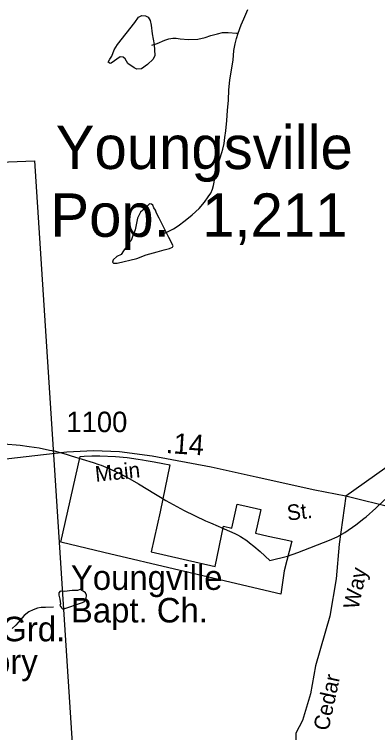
# Model space of a CAD drawing. Extents: x 2126262 to 2293712, y 749403 to 919119.
# Drawn here: x 2156490 to 2158706, y 826808 to 831196 of the extents above; entities that cross this region are included whole.
import ezdxf

# ---------------------------------------------------------------- set-up
doc = ezdxf.new("R2010")
doc.units = 0
for name, color, linetype in [('Exist Boundary Political City Limit New', 7, 'Continuous'), ('Exist Civil Demographics City Label', 7, 'Continuous'), ('Exist Cultural Armory Label', 7, 'Continuous'), ('Exist Cultural Church Label', 7, 'Continuous'), ('Exist Hydrographic Misc Water Feature', 7, 'Continuous'), ('Exist Hydrographic Pond Under 1500 Sq Ft', 7, 'Continuous'), ('Exist Road Non-System Type 51', 7, 'Continuous'), ('Exist Road Non-System Type 51 Label', 7, 'Continuous'), ('Exist Road Secondary Mileage Hundredths English Label', 7, 'Continuous'), ('Exist Road Secondary Type 51 Attributed', 7, 'Continuous'), ('Exist Road Secondary Type 51 Label', 7, 'Continuous'), ('Exist Road Secondary Type 51 Number Label', 7, 'Continuous'), ('Map Preparation Boundary City Limit Buffer Line', 7, 'Continuous')]:
    doc.layers.add(name, color=color, linetype=linetype)

msp = doc.modelspace()

# ---------------------------------------------------------------- linework, layer by layer
at = {"layer": 'Exist Boundary Political City Limit New'}
for points in [[(2153914.5, 832061.1), (2154336.2, 830213.6), (2156611.8, 830301.9), (2156864.5, 826396)], [(2157325, 827912.4), (2157715, 827823.5), (2157765.5, 828068.4), (2157815.5, 828057.8), (2157849, 828204.1), (2157895.5, 828193.4), (2157993, 828171.2), (2157959.8, 828026.1), (2158037.8, 828009.2), (2158086, 827998.8), (2158135.2, 827988.1), (2158181.5, 827978.1), (2158135.8, 827795.8), (2158115.5, 827653.6), (2157500, 827797.6), (2157035.2, 827908.9), (2156772.5, 827970.8), (2156890.5, 828495.5), (2156915, 828496.8), (2156962.8, 828498.1), (2157010.8, 828498.1), (2157106, 828494.2), (2157177.2, 828487.9), (2157245.2, 828479.2), (2157272, 828475.1), (2157294.5, 828471.2), (2157342.5, 828462), (2157394.2, 828451.9), (2157437.2, 828443.6), (2157378.5, 828156.7), (2157325, 827912.4)]]:
    msp.add_lwpolyline(points, dxfattribs=at)
at = {"layer": 'Exist Hydrographic Misc Water Feature'}
for points in [[(2157854.3, 831081.3), (2157874, 831131.4), (2157889.8, 831169.4), (2157913.6, 831225.6)], [(2157328.8, 831008.3), (2157360.8, 831018.5), (2157406.9, 831038.8), (2157432.5, 831046.9), (2157456.5, 831051), (2157476.6, 831051.1), (2157500.6, 831047.3), (2157552.5, 831041.6), (2157608.5, 831043.9), (2157652.5, 831054.2), (2157688.6, 831066.4), (2157728.2, 831076.6), (2157758.4, 831084.8), (2157794.2, 831085), (2157844.3, 831081.2), (2157854.3, 831081.3)], [(2157395.2, 829857), (2157411.4, 829861.1), (2157427.4, 829869.2), (2157459.4, 829885.4), (2157489.1, 829903.5), (2157530.7, 829935.7), (2157574.8, 829972), (2157616.5, 830010.2), (2157650.3, 830048.4), (2157672, 830080.5), (2157688, 830104.6), (2157697.9, 830128.7), (2157703.6, 830150.7), (2157707.5, 830170.7), (2157713.2, 830200.7), (2157721, 830238.8), (2157732.7, 830280.9), (2157754.5, 830352.9), (2157760.4, 830373), (2157768.4, 830407), (2157774.1, 830443), (2157779.9, 830485), (2157785.2, 830547), (2157789.1, 830609), (2157794.9, 830671.1), (2157798.3, 830735.1), (2157804.1, 830793.1), (2157813.5, 830857.1), (2157823.4, 830915.1), (2157829.1, 830975.2), (2157836.9, 831015.2), (2157844.5, 831049.3), (2157854.3, 831081.3)], [(2156425.9, 828572.7), (2156525.4, 828563.4), (2156579.7, 828555.7)], [(2156425.9, 828572.7), (2156525.4, 828563.4), (2156579.7, 828555.7)], [(2156579.7, 828555.7), (2156640.4, 828547), (2156703.4, 828534.4)], [(2156579.7, 828555.7), (2156640.4, 828547), (2156703.4, 828534.4)], [(2156703.4, 828534.4), (2156731.3, 828528.8), (2156805.1, 828508.2), (2156835.6, 828499.1)], [(2156703.4, 828534.4), (2156731.3, 828528.8), (2156805.1, 828508.2), (2156835.6, 828499.1)], [(2156835.6, 828499.1), (2156969.3, 828458.9), (2157005.6, 828446.3)], [(2156835.6, 828499.1), (2156969.3, 828458.9), (2157005.6, 828446.3)], [(2157005.6, 828446.3), (2157018.5, 828441.9), (2157076.4, 828417.5), (2157114.5, 828399.3)], [(2157005.6, 828446.3), (2157018.5, 828441.9), (2157076.4, 828417.5), (2157114.5, 828399.3)], [(2157114.5, 828399.3), (2157136.2, 828388.8), (2157193.2, 828358.8), (2157246.3, 828327.9)], [(2157114.5, 828399.3), (2157136.2, 828388.8), (2157193.2, 828358.8), (2157246.3, 828327.9)], [(2157246.3, 828327.9), (2157350.5, 828263.9), (2157390.3, 828240.3)], [(2157246.3, 828327.9), (2157350.5, 828263.9), (2157390.3, 828240.3)], [(2157390.3, 828240.3), (2157413.3, 828226.9), (2157526.2, 828165.9), (2157655.2, 828102.6), (2157685.8, 828089)], [(2157390.3, 828240.3), (2157413.3, 828226.9), (2157526.2, 828165.9), (2157655.2, 828102.6), (2157685.8, 828089)], [(2158622.4, 828116.1), (2158635.4, 828126.2), (2158694.4, 828178.7), (2158749.4, 828232.9)], [(2158622.4, 828116.1), (2158635.4, 828126.2), (2158694.4, 828178.7), (2158749.4, 828232.9)], [(2158505.4, 828030.8), (2158572, 828076.6), (2158622.4, 828116.1)], [(2158505.4, 828030.8), (2158572, 828076.6), (2158622.4, 828116.1)], [(2157685.8, 828089), (2157732.3, 828068.6), (2157768.4, 828053.3)], [(2157685.8, 828089), (2157732.3, 828068.6), (2157768.4, 828053.3)], [(2157768.4, 828053.3), (2157835, 828025), (2157851.2, 828016.5)], [(2157768.4, 828053.3), (2157835, 828025), (2157851.2, 828016.5)], [(2157851.2, 828016.5), (2157869.5, 828006.8), (2157907.2, 827980.8), (2157924.9, 827966.9)], [(2157851.2, 828016.5), (2157869.5, 828006.8), (2157907.2, 827980.8), (2157924.9, 827966.9)], [(2158047.3, 827858.7), (2158155.3, 827886.7), (2158218.3, 827907.6), (2158411.2, 827983.4), (2158458.4, 828003.7), (2158505.4, 828030.8)], [(2158047.3, 827858.7), (2158155.3, 827886.7), (2158218.3, 827907.6), (2158411.2, 827983.4), (2158458.4, 828003.7), (2158505.4, 828030.8)], [(2157924.9, 827966.9), (2157951.1, 827946.2), (2157988.2, 827915.2), (2158047.3, 827858.7)], [(2157924.9, 827966.9), (2157951.1, 827946.2), (2157988.2, 827915.2), (2158047.3, 827858.7)], [(2156728.6, 827573.7), (2156678.6, 827573.5), (2156652.5, 827573.4), (2156630.6, 827569), (2156604.7, 827559.1), (2156576.8, 827545.1), (2156549, 827523), (2156527, 827496.7), (2156499.1, 827464.4), (2156475.6, 827444.4)]]:
    msp.add_lwpolyline(points, dxfattribs=at)
at = {"layer": 'Exist Hydrographic Pond Under 1500 Sq Ft'}
for points in [[(2157342.4, 831012.7), (2157346.1, 830944.2), (2157335.7, 830921.2), (2157302.3, 830888.9), (2157264.3, 830863.5), (2157236.6, 830861.2), (2157219.9, 830870.2), (2157181.6, 830896.3), (2157165.8, 830925.1), (2157152.5, 830934.7), (2157135.9, 830935.7), (2157080, 830896.9), (2157073.2, 830895.7), (2157066.9, 830898.9), (2157062.3, 830904.6), (2157062.7, 830908.5), (2157071.9, 830921.2), (2157084.6, 830939.6), (2157097.3, 830979.9), (2157118.6, 831010.9), (2157223.6, 831145.9), (2157247, 831179.4), (2157266.6, 831189.7), (2157288.5, 831187.4), (2157305.8, 831178.2), (2157318.4, 831157.5), (2157323, 831129.8), (2157330, 831076.8), (2157342.4, 831012.7)], [(2157373.2, 829950.9), (2157356.3, 829982.4), (2157350.7, 830000.1), (2157339.5, 830014.2), (2157334.8, 830030.1), (2157326.4, 830036.6), (2157314.2, 830037.6), (2157272.2, 830000.1), (2157258.1, 829987), (2157241.3, 829950.9), (2157225.4, 829879.4), (2157211.4, 829844.8), (2157201.1, 829814.9), (2157185.2, 829795.2), (2157172.1, 829772.8), (2157154.3, 829750.3), (2157140.3, 829728.8), (2157114.1, 829715.7), (2157092.6, 829696.1), (2157088.9, 829683), (2157094.5, 829675.5), (2157116.9, 829676.4), (2157236.6, 829704.5), (2157292.5, 829726.2), (2157361, 829745.7), (2157404, 829756.9), (2157435.8, 829765.3), (2157453.5, 829773.7), (2157457.3, 829782.1), (2157432.3, 829832.6), (2157373.2, 829950.9)], [(2156898.4, 827600.5), (2156914.5, 827606.9), (2156927.5, 827628.5), (2156929.1, 827647.6), (2156922.6, 827662.2), (2156909.2, 827672.8), (2156891.8, 827681.7), (2156874.6, 827675.9), (2156841.8, 827676.4), (2156795.9, 827669.9), (2156767.9, 827671.5), (2156761, 827663), (2156759.8, 827648.4), (2156767.6, 827623), (2156770.3, 827595.5), (2156767.5, 827583.8), (2156778, 827569.1), (2156783.3, 827564.3), (2156790.6, 827564.7), (2156898.4, 827600.5)]]:
    msp.add_lwpolyline(points, dxfattribs=at)
at = {"layer": 'Exist Road Non-System Type 51'}
msp.add_lwpolyline([(2158510.9, 828251.8), (2158470.7, 827958.8), (2158453.2, 827748), (2158413.7, 827519.7), (2158325.9, 827216.7), (2158295.2, 827045.5), (2158246.9, 826883), (2158207.4, 826804), (2158207.4, 826768.9), (2158238.2, 826632.7)], dxfattribs=at)
at = {"layer": 'Exist Road Secondary Type 51 Attributed'}
for points in [[(2161317.5, 832047.1), (2161207.3, 831889.4), (2161051, 831691.1), (2160714.8, 831326.6), (2160608.8, 831181.4), (2160553, 831047.4), (2160522.3, 830905), (2160430.5, 830298.7), (2160388.7, 829966.3), (2160344.7, 829746.4), (2160316.1, 829663.3), (2160282.6, 829600.5), (2160239.4, 829539.1), (2160122.9, 829414.1), (2159954.1, 829277.3), (2158510.9, 828251.8)], [(2158510.9, 828251.8), (2158322.5, 828289.5), (2157964.7, 828368.4), (2157689.9, 828429.8), (2157330.6, 828496.1), (2157130.4, 828523.4), (2156971.4, 828530.3), (2156809.5, 828520.6), (2156614.2, 828499.6), (2156242.4, 828457), (2155987.8, 828437.4)], [(2161074, 827707.8), (2160679.6, 827800.3), (2160378.2, 827857.6), (2159082.1, 828127.1), (2158805.9, 828180.1), (2158510.9, 828251.8)]]:
    msp.add_lwpolyline(points, dxfattribs=at)
at = {"layer": 'Map Preparation Boundary City Limit Buffer Line'}
for points in [[(2153914.5, 832061.1), (2154336.2, 830213.6), (2156611.8, 830301.9), (2156864.5, 826396)], [(2157325, 827912.4), (2157715, 827823.5), (2157765.5, 828068.4), (2157815.5, 828057.8), (2157849, 828204.1), (2157895.5, 828193.4), (2157993, 828171.2), (2157959.8, 828026.1), (2158037.8, 828009.2), (2158086, 827998.8), (2158135.2, 827988.1), (2158181.5, 827978.1), (2158135.8, 827795.8), (2158115.5, 827653.6), (2157500, 827797.6), (2157035.2, 827908.9), (2156772.5, 827970.8), (2156890.5, 828495.5), (2156915, 828496.8), (2156962.8, 828498.1), (2157010.8, 828498.1), (2157106, 828494.2), (2157177.2, 828487.9), (2157245.2, 828479.2), (2157272, 828475.1), (2157294.5, 828471.2), (2157342.5, 828462), (2157394.2, 828451.9), (2157437.2, 828443.6), (2157378.5, 828156.7), (2157325, 827912.4)]]:
    msp.add_lwpolyline(points, dxfattribs=at)

# ---------------------------------------------------------------- texts
at = {"layer": 'Exist Civil Demographics City Label'}
for s, p in [('Youngsville', (2156741.9, 830251.1)), ('Pop.  1,211', (2156709, 829837.1))]:
    msp.add_text(s, height=265, dxfattribs=at).set_placement(p)
at = {"layer": 'Exist Cultural Armory Label'}
for s, p in [('Nat. Grd.', (2155985.8, 827366.1)), ('Armory', (2155985.8, 827166.8))]:
    msp.add_text(s, height=150, dxfattribs=at).set_placement(p)
at = {"layer": 'Exist Cultural Church Label'}
for s, p in [('Youngville', (2156834.2, 827680.1)), ('Bapt. Ch.', (2156834.2, 827480.9))]:
    msp.add_text(s, height=150, dxfattribs=at).set_placement(p)
at = {"layer": 'Exist Road Non-System Type 51 Label'}
for s, p in [('Way', (2158587.6, 827556.3)), ('Cedar', (2158405.2, 826814.8))]:
    msp.add_text(s, height=95, rotation=77.8745, dxfattribs=at).set_placement(p)
at = {"layer": 'Exist Road Secondary Mileage Hundredths English Label'}
msp.add_text('.14', height=125, rotation=356.2177, dxfattribs=at).set_placement((2157410.9, 828516.7))
at = {"layer": 'Exist Road Secondary Type 51 Label'}
for s, rotation, p in [('Main', 5.7693, (2156986.4, 828340.2)), ('St.', 6.2694, (2158157.4, 828103.2))]:
    msp.add_text(s, height=95, rotation=rotation, dxfattribs=at).set_placement(p)
at = {"layer": 'Exist Road Secondary Type 51 Number Label'}
msp.add_text('1100', height=125, dxfattribs=at).set_placement((2156806.8, 828643.8))

doc.saveas('drawing.dxf')
